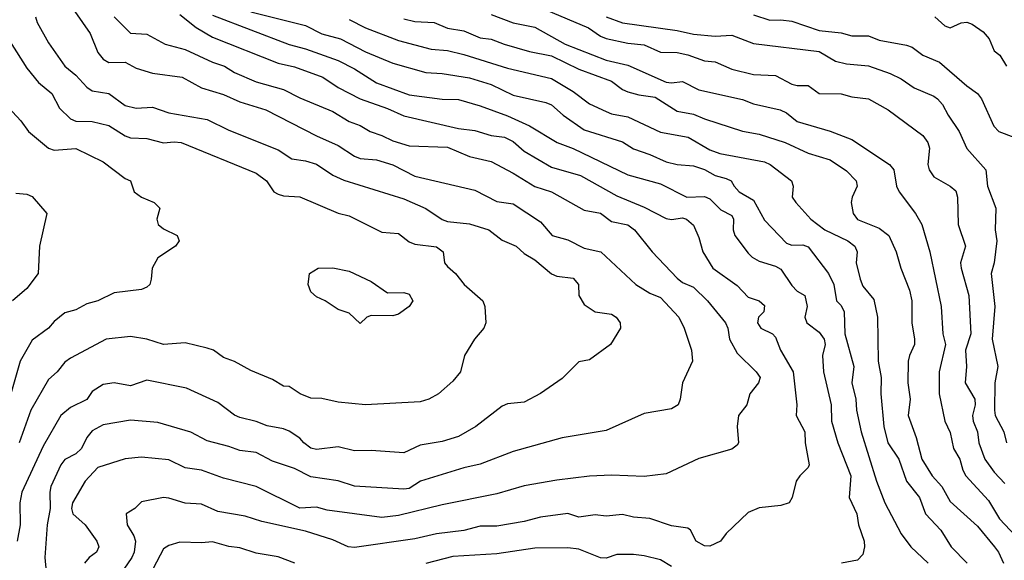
# Model space of a CAD drawing. Header units: metres. Extents: x -46681 to -43747, y -240911 to -237677.
# Tile 1003 of 1056: x -44151 to -44061, y -238641 to -238591. Entities that reach past the tile are written whole.
import ezdxf

# ---------------------------------------------------------------- set-up
doc = ezdxf.new("R2010")
doc.units = ezdxf.units.M
doc.layers.add('CONTOUR_INDEX', color=1, linetype='Continuous')
doc.layers.add('CONTOUR_INTER', color=3, linetype='Continuous')

msp = doc.modelspace()

# ---------------------------------------------------------------- linework, layer by layer
at = {"layer": 'CONTOUR_INDEX'}
for points, elevation in [([(-44136.095, -238590.784), (-44134.595, -238591.984), (-44133.095, -238592.881), (-44127.095, -238595.235), (-44125.595, -238595.59), (-44122.991, -238596.52), (-44121.595, -238597.483), (-44119.595, -238598.505), (-44117.095, -238599.396), (-44115.595, -238600.083), (-44110.595, -238601.228), (-44109.095, -238601.417), (-44107.595, -238601.862), (-44106.376, -238602.02), (-44105.595, -238602.427), (-44104.595, -238603.308), (-44102.095, -238604.773), (-44099.42, -238605.52), (-44096.095, -238607.387), (-44093.595, -238608.439), (-44091.595, -238609.482), (-44091.095, -238609.569), (-44090.095, -238609.404), (-44089.726, -238609.52), (-44089.095, -238610.08), (-44088.595, -238611.204), (-44088.223, -238612.52), (-44087.312, -238614.02), (-44085.095, -238615.592), (-44084.095, -238616.674), (-44083.084, -238617.02), (-44082.595, -238617.433), (-44082.662, -238618.02), (-44083.138, -238618.52), (-44083.238, -238619.02), (-44082.933, -238619.52), (-44081.876, -238620.02), (-44081.595, -238620.352), (-44081.136, -238621.52), (-44079.975, -238623.52), (-44079.644, -238626.52), (-44079.705, -238627.52), (-44078.904, -238629.02), (-44078.876, -238630.02), (-44078.502, -238632.02), (-44078.595, -238632.264), (-44079.364, -238633.02), (-44079.689, -238633.52), (-44080.052, -238635.02), (-44080.344, -238635.52), (-44081.095, -238635.739), (-44083.095, -238635.978), (-44084.095, -238636.4), (-44086.095, -238638.327), (-44086.628, -238639.02), (-44087.595, -238639.486), (-44088.095, -238639.45), (-44088.839, -238639.02), (-44089.359, -238638.02), (-44089.595, -238637.834), (-44091.095, -238637.613), (-44093.095, -238636.933), (-44094.595, -238636.82), (-44095.595, -238636.568), (-44097.095, -238636.725), (-44098.095, -238636.62), (-44099.595, -238636.807), (-44100.595, -238636.493), (-44103.095, -238636.808), (-44104.595, -238637.208), (-44107.095, -238637.642), (-44108.595, -238637.647), (-44110.095, -238638.038), (-44112.595, -238638.339), (-44114.595, -238638.788), (-44120.095, -238639.593), (-44120.688, -238639.52), (-44122.095, -238638.887), (-44124.595, -238638.113), (-44128.595, -238637.211), (-44130.095, -238636.732), (-44132.595, -238636.307), (-44134.095, -238635.616), (-44135.595, -238635.536), (-44137.095, -238635.07), (-44137.595, -238635.017), (-44139.595, -238635.425), (-44140.219, -238636.02), (-44141, -238636.52), (-44140.895, -238637.52), (-44140.303, -238638.52), (-44140.147, -238639.02), (-44140.274, -238640.02), (-44140.489, -238640.52), (-44142.549, -238643.52)], 120), ([(-44107.595, -238590.785), (-44105.595, -238591.57), (-44103.595, -238591.944), (-44100.842, -238593.52), (-44097.095, -238594.983), (-44095.095, -238595.425), (-44091.595, -238596.998), (-44091.095, -238597.06), (-44090.095, -238596.936), (-44088.595, -238597.679), (-44084.595, -238598.58), (-44083.595, -238598.969), (-44081.166, -238599.52), (-44080.595, -238599.806), (-44079.595, -238600.575), (-44076.595, -238601.466), (-44074.595, -238602.236), (-44071.17, -238604.52), (-44070.763, -238605.02), (-44070.533, -238606.52), (-44070.289, -238607.02), (-44068.784, -238609.02), (-44068.198, -238610.02), (-44067.481, -238612.52), (-44066.441, -238617.52), (-44066.294, -238620.02), (-44066.048, -238621.02), (-44066.614, -238623.52), (-44066.601, -238625.52), (-44066.1, -238628.02), (-44065.595, -238629.059), (-44065.291, -238630.52), (-44064.711, -238631.52), (-44064.457, -238632.52), (-44064.168, -238633.02), (-44062.095, -238635.306), (-44061.095, -238636.984), (-44059.62, -238638.52)], 115), ([(-44152.595, -238598.443), (-44150.631, -238600.52), (-44149.93, -238601.52), (-44148.095, -238603.039), (-44147.595, -238603.206), (-44145.595, -238603.067), (-44143.095, -238604.297), (-44141.095, -238605.817), (-44140.595, -238606.02), (-44140.258, -238607.02), (-44139.595, -238607.52), (-44138.421, -238608.02), (-44137.923, -238608.52), (-44138.203, -238609.52), (-44138.054, -238610.02), (-44137.595, -238610.417), (-44136.316, -238611.02), (-44136.161, -238611.52), (-44136.498, -238612.02), (-44138.095, -238613.071), (-44138.61, -238614.02), (-44138.702, -238615.02), (-44138.846, -238615.52), (-44139.095, -238615.756), (-44139.595, -238615.972), (-44142.095, -238616.289), (-44143.595, -238617.01), (-44144.595, -238617.27), (-44145.595, -238617.828), (-44146.595, -238618.104), (-44147.595, -238618.903), (-44148.095, -238619.524), (-44149.595, -238620.623), (-44150.68, -238622.52), (-44151.558, -238625.52)], 125), ([(-44123.416, -238614.02), (-44122.095, -238613.996), (-44120.595, -238614.28), (-44118.595, -238615.25), (-44117.095, -238616.291), (-44115.595, -238616.258), (-44115.095, -238616.389), (-44114.771, -238617.02), (-44115.115, -238617.52), (-44116.095, -238618.232), (-44116.595, -238618.38), (-44118.595, -238618.361), (-44118.963, -238618.52), (-44119.595, -238619.091), (-44120.595, -238618.137), (-44121.595, -238617.796), (-44122.78, -238617.02), (-44123.595, -238616.648), (-44124.095, -238616.184), (-44124.347, -238615.52), (-44124.226, -238614.52), (-44123.416, -238614.02)], 125)]:
    msp.add_lwpolyline(points, dxfattribs=dict(at, elevation=elevation))
at = {"layer": 'CONTOUR_INTER'}
for points, elevation in [([(-44149.284, -238591.02), (-44149.125, -238591.52), (-44148.095, -238593.401), (-44146.623, -238595.52), (-44145.595, -238596.348), (-44144.595, -238597.447), (-44144.095, -238597.787), (-44142.595, -238598.035), (-44141.095, -238599.126), (-44140.095, -238599.362), (-44138.595, -238599.268), (-44137.095, -238599.789), (-44133.595, -238600.411), (-44131.595, -238601.397), (-44127.095, -238603.188), (-44125.839, -238604.02), (-44124.595, -238604.202), (-44123.595, -238604.509), (-44122.095, -238605.499), (-44121.095, -238605.969), (-44115.595, -238607.667), (-44113.595, -238608.557), (-44112.095, -238609.552), (-44111.595, -238609.759), (-44109.595, -238609.955), (-44107.81, -238610.52), (-44106.595, -238611.446), (-44105.33, -238612.02), (-44104.595, -238612.662), (-44103.595, -238613.254), (-44102.095, -238614.531), (-44101.595, -238614.741), (-44100.095, -238614.928), (-44099.621, -238615.52), (-44099.592, -238616.52), (-44099.095, -238617.331), (-44098.095, -238618.027), (-44096.595, -238618.237), (-44096.16, -238618.52), (-44095.81, -238619.02), (-44095.763, -238619.52), (-44096.695, -238621.02), (-44098.595, -238622.414), (-44099.595, -238622.6), (-44101.095, -238624.11), (-44103.095, -238625.488), (-44104.595, -238626.285), (-44106.095, -238626.45), (-44106.595, -238626.646), (-44109.01, -238628.52), (-44110.595, -238629.424), (-44112.095, -238629.875), (-44114.095, -238630.216), (-44115.595, -238630.917), (-44118.595, -238630.707), (-44120.095, -238630.733), (-44121.595, -238630.387), (-44123.595, -238630.628), (-44124.095, -238630.497), (-44124.756, -238630.02), (-44125.095, -238629.593), (-44126.095, -238628.949), (-44126.595, -238628.727), (-44128.095, -238628.454), (-44129.095, -238628.051), (-44130.595, -238627.701), (-44131.095, -238627.487), (-44132.595, -238626.333), (-44135.483, -238625.02), (-44139.095, -238624.264), (-44140.595, -238624.8), (-44142.095, -238624.524), (-44143.095, -238624.658), (-44144.095, -238625.298), (-44144.595, -238626.042), (-44146.095, -238626.776), (-44146.988, -238627.52), (-44148.595, -238630.324), (-44150.547, -238634.52), (-44150.734, -238635.52), (-44150.691, -238637.52), (-44150.979, -238639.02)], 123), ([(-44145.682, -238590.52), (-44144.298, -238592.52), (-44143.595, -238594.263), (-44143.095, -238594.885), (-44142.595, -238595.192), (-44141.095, -238595.145), (-44140.095, -238595.695), (-44138.595, -238596.169), (-44135.869, -238596.52), (-44134.102, -238597.52), (-44132.095, -238598.119), (-44130.595, -238598.8), (-44128.215, -238599.52), (-44123.595, -238601.904), (-44121.595, -238602.797), (-44120.095, -238603.774), (-44119.595, -238603.964), (-44118.095, -238604.097), (-44116.595, -238604.556), (-44114.595, -238605.605), (-44109.095, -238606.881), (-44107.095, -238607.914), (-44105.595, -238608.115), (-44103.095, -238609.784), (-44102.014, -238611.02), (-44100.595, -238611.417), (-44099.095, -238612.182), (-44097.565, -238612.52), (-44094.368, -238615.52), (-44093.095, -238616.297), (-44092.095, -238616.698), (-44090.425, -238618.52), (-44089.935, -238619.52), (-44089.265, -238621.52), (-44089.185, -238622.52), (-44090.088, -238624.52), (-44090.297, -238626.02), (-44090.503, -238626.52), (-44091.095, -238626.911), (-44093.595, -238627.312), (-44097.095, -238628.874), (-44101.095, -238629.54), (-44105.595, -238630.798), (-44108.595, -238631.967), (-44110.095, -238632.295), (-44114.077, -238633.52), (-44115.095, -238634.196), (-44115.595, -238634.263), (-44120.095, -238633.994), (-44121.595, -238633.48), (-44124.095, -238633.132), (-44125.595, -238632.349), (-44127.595, -238631.679), (-44129.095, -238630.9), (-44130.595, -238630.725), (-44131.595, -238630.335), (-44133.595, -238629.826), (-44135.095, -238629.039), (-44138.095, -238628.157), (-44140.595, -238627.941), (-44143.095, -238628.37), (-44144.095, -238628.927), (-44144.595, -238629.522), (-44145.095, -238630.535), (-44145.595, -238631.01), (-44146.595, -238631.534), (-44146.97, -238632.02), (-44147.901, -238634.02), (-44147.993, -238634.52), (-44147.945, -238636.02), (-44148.214, -238637.52), (-44148.447, -238640.52), (-44147.747, -238648.02)], 122), ([(-44142.095, -238590.992), (-44140.595, -238592.496), (-44139.095, -238592.593), (-44137.432, -238593.52), (-44135.595, -238594.003), (-44133.095, -238595.156), (-44132.002, -238595.52), (-44131.095, -238596.101), (-44129.095, -238596.949), (-44126.595, -238597.672), (-44125.095, -238598.428), (-44122.095, -238599.675), (-44120.595, -238600.605), (-44119.595, -238600.968), (-44118.662, -238601.52), (-44117.595, -238601.866), (-44116.595, -238602.371), (-44115.095, -238602.831), (-44111.595, -238602.943), (-44109.595, -238603.79), (-44107.595, -238604.266), (-44105.595, -238605.311), (-44103.595, -238606.55), (-44102.095, -238607.032), (-44099.095, -238608.719), (-44097.595, -238608.981), (-44096.595, -238609.733), (-44095.095, -238610.044), (-44094.481, -238610.52), (-44092.866, -238612.52), (-44090.595, -238614.943), (-44090.095, -238615.318), (-44089.095, -238615.752), (-44087.796, -238617.02), (-44086.163, -238619.02), (-44085.936, -238619.52), (-44085.81, -238620.52), (-44085.095, -238621.795), (-44083.349, -238623.52), (-44082.994, -238624.02), (-44083.159, -238624.52), (-44083.947, -238625.52), (-44084.217, -238626.52), (-44084.971, -238627.52), (-44085.094, -238628.52), (-44084.973, -238630.02), (-44085.095, -238630.221), (-44085.595, -238630.606), (-44088.595, -238631.452), (-44091.595, -238632.836), (-44093.595, -238633.095), (-44096.595, -238632.98), (-44098.595, -238633.078), (-44101.595, -238633.432), (-44104.595, -238633.943), (-44107.095, -238634.677), (-44112.095, -238635.691), (-44116.095, -238636.681), (-44117.595, -238636.85), (-44122.595, -238636.189), (-44123.595, -238635.898), (-44125.095, -238635.987), (-44129.095, -238634.012), (-44132.095, -238633.241), (-44134.095, -238632.521), (-44135.595, -238632.294), (-44137.095, -238631.57), (-44139.595, -238631.327), (-44141.095, -238631.468), (-44143.595, -238632.279), (-44144.762, -238633.52), (-44145.908, -238635.52), (-44146, -238636.02), (-44145.881, -238636.52), (-44144.751, -238637.52), (-44143.671, -238639.02), (-44143.504, -238639.52), (-44143.723, -238640.02), (-44144.391, -238640.52), (-44144.81, -238641.02)], 121), ([(-44133.095, -238590.865), (-44126.095, -238593.553), (-44124.595, -238593.941), (-44121.595, -238595.019), (-44120.095, -238595.755), (-44118.095, -238597.045), (-44115.095, -238598.15), (-44112.095, -238598.541), (-44110.595, -238598.587), (-44108.595, -238599.159), (-44106.095, -238600.056), (-44104.095, -238600.977), (-44101.575, -238602.52), (-44100.095, -238603.056), (-44095.095, -238605.466), (-44092.095, -238606.304), (-44089.689, -238607.52), (-44088.095, -238607.449), (-44087.595, -238607.669), (-44086.595, -238608.69), (-44085.595, -238609.189), (-44085.425, -238609.52), (-44085.452, -238610.52), (-44085.295, -238611.02), (-44084.095, -238612.649), (-44083.726, -238613.02), (-44083.095, -238613.381), (-44081.595, -238613.833), (-44081.095, -238614.124), (-44080.095, -238615.594), (-44079.595, -238616.111), (-44078.902, -238616.52), (-44078.692, -238617.52), (-44078.911, -238618.52), (-44078.723, -238619.02), (-44077.595, -238619.881), (-44077.139, -238620.52), (-44077.053, -238621.02), (-44077.279, -238622.02), (-44077.19, -238623.52), (-44076.504, -238626.52), (-44076.457, -238628.02), (-44075.89, -238630.02), (-44074.689, -238633.02), (-44074.835, -238635.02), (-44074.161, -238636.52), (-44073.984, -238637.52), (-44073.476, -238639.02), (-44073.444, -238639.52), (-44073.595, -238640.242), (-44074.095, -238640.767), (-44075.549, -238641.02)], 119), ([(-44129.595, -238590.545), (-44124.595, -238591.79), (-44123.095, -238592.572), (-44121.386, -238593.02), (-44119.095, -238594.224), (-44116.595, -238595.24), (-44113.595, -238596.092), (-44112.095, -238596.185), (-44109.595, -238596.598), (-44107.595, -238597.207), (-44105.595, -238598.166), (-44102.595, -238598.848), (-44102.095, -238599.055), (-44101.005, -238600.02), (-44099.095, -238601.34), (-44095.595, -238602.456), (-44094.595, -238603.101), (-44093.095, -238603.598), (-44091.595, -238604.268), (-44090.595, -238604.525), (-44089.095, -238604.649), (-44088.095, -238604.97), (-44087.095, -238605.549), (-44086.095, -238605.808), (-44085.639, -238606.02), (-44085.383, -238606.52), (-44084.914, -238607.02), (-44083.595, -238607.788), (-44082.595, -238609.637), (-44080.595, -238611.743), (-44080.095, -238611.901), (-44079.095, -238611.869), (-44078.595, -238612.076), (-44076.73, -238614.52), (-44076.259, -238615.52), (-44076.008, -238617.02), (-44075.595, -238617.441), (-44075.302, -238618.02), (-44075.245, -238620.02), (-44074.427, -238623.02), (-44074.602, -238624.52), (-44074.245, -238626.02), (-44074.171, -238627.02), (-44073.755, -238629.02), (-44072.346, -238633.52), (-44071.572, -238635.52), (-44070.095, -238638.335), (-44069.22, -238639.52), (-44067.609, -238641.02)], 118), ([(-44115.595, -238591.189), (-44114.595, -238591.419), (-44112.816, -238591.52), (-44111.595, -238592.03), (-44110.095, -238592.284), (-44108.595, -238592.933), (-44107.595, -238593.066), (-44106.427, -238593.52), (-44104.095, -238594.169), (-44102.095, -238594.574), (-44099.595, -238595.803), (-44096.595, -238596.906), (-44095.595, -238597.653), (-44095.095, -238597.859), (-44094.095, -238598.151), (-44092.595, -238598.367), (-44090.595, -238599.649), (-44089.095, -238599.93), (-44088.095, -238600.359), (-44084.595, -238601.475), (-44083.095, -238601.753), (-44080.711, -238602.52), (-44078.595, -238603.48), (-44076.595, -238604.097), (-44075.095, -238605.112), (-44074.202, -238606.02), (-44074.105, -238606.52), (-44074.573, -238607.52), (-44074.673, -238608.02), (-44074.471, -238609.02), (-44074.095, -238609.577), (-44072.095, -238610.369), (-44071.215, -238611.02), (-44070.538, -238612.52), (-44070.111, -238614.02), (-44069.328, -238616.02), (-44069.123, -238617.02), (-44069.121, -238619.02), (-44068.867, -238620.52), (-44068.878, -238621.02), (-44069.341, -238622.02), (-44069.443, -238622.52), (-44069.491, -238624.52), (-44069.282, -238626.02), (-44069.449, -238627.52), (-44068.714, -238629.52), (-44068.2, -238631.52), (-44067.245, -238633.02), (-44066.383, -238634.02), (-44065.595, -238635.372), (-44063.095, -238637.655), (-44061.538, -238639.52), (-44061.172, -238640.02), (-44060.739, -238641.02)], 116), ([(-44102.595, -238590.361), (-44098.701, -238592.02), (-44097.595, -238592.789), (-44097.095, -238592.983), (-44095.095, -238593.403), (-44093.595, -238593.571), (-44092.095, -238594.239), (-44090.595, -238594.285), (-44089.595, -238594.495), (-44088.095, -238595.041), (-44087.095, -238595.136), (-44085.595, -238595.789), (-44083.595, -238596.291), (-44081.595, -238596.364), (-44080.095, -238597.159), (-44079.595, -238597.294), (-44078.595, -238597.281), (-44077.584, -238598.02), (-44075.595, -238598.057), (-44074.595, -238598.33), (-44073.095, -238598.521), (-44071.292, -238599.52), (-44068.095, -238601.876), (-44067.638, -238602.52), (-44067.513, -238603.02), (-44067.647, -238604.52), (-44067.515, -238605.02), (-44067.095, -238605.65), (-44065.601, -238606.52), (-44065.095, -238606.944), (-44064.928, -238607.52), (-44064.884, -238610.02), (-44064.194, -238612.02), (-44064.649, -238613.52), (-44064.603, -238614.02), (-44063.9, -238616.52), (-44063.704, -238620.02), (-44064.199, -238621.52), (-44064.123, -238623.02), (-44064.236, -238624.52), (-44063.354, -238626.02), (-44063.314, -238626.52), (-44063.555, -238627.52), (-44063.512, -238628.02), (-44063.117, -238629.02), (-44062.971, -238630.02), (-44062.44, -238631.52), (-44061.595, -238632.688), (-44060.595, -238633.742)], 114), ([(-44097.095, -238591.004), (-44095.595, -238591.549), (-44090.595, -238592.259), (-44089.095, -238592.593), (-44087.095, -238592.789), (-44085.595, -238592.699), (-44083.595, -238593.459), (-44077.595, -238594.177), (-44076.095, -238595.076), (-44075.095, -238595.299), (-44073.095, -238595.484), (-44071.095, -238596.186), (-44070.095, -238596.687), (-44068.907, -238597.52), (-44067.095, -238598.272), (-44066.77, -238598.52), (-44066.313, -238599.02), (-44065.802, -238600.02), (-44064.79, -238601.52), (-44064.095, -238603.076), (-44062.342, -238605.02), (-44062.196, -238606.52), (-44061.415, -238608.52), (-44061.506, -238610.52), (-44061.338, -238611.52), (-44061.582, -238613.52), (-44061.846, -238614.52), (-44061.514, -238617.52), (-44061.762, -238620.52), (-44061.259, -238623.02), (-44061.53, -238624.52), (-44061.565, -238627.02), (-44061.505, -238627.52), (-44060.69, -238629.02), (-44060.459, -238630.02)], 113), ([(-44083.595, -238590.825), (-44082.095, -238591.318), (-44081.095, -238591.281), (-44080.095, -238591.409), (-44077.595, -238592.249), (-44075.595, -238592.473), (-44074.595, -238592.755), (-44073.095, -238592.761), (-44072.095, -238593.14), (-44069.595, -238593.59), (-44069.095, -238593.795), (-44068.095, -238594.52), (-44066.595, -238595.151), (-44064.095, -238597.324), (-44063.095, -238598.013), (-44062.75, -238598.52), (-44061.61, -238601.02), (-44061.144, -238601.52), (-44059.787, -238602.02)], 112), ([(-44067, -238591.02), (-44066.095, -238591.82), (-44065.595, -238592.011), (-44064.595, -238591.557), (-44064.095, -238591.486), (-44063.595, -238591.68), (-44062.595, -238592.391), (-44062.05, -238593.02), (-44061.595, -238594.107), (-44061.049, -238594.52), (-44060.461, -238595.52)], 111), ([(-44120.595, -238591.251), (-44119.103, -238592.02), (-44116.095, -238593.159), (-44113.095, -238593.961), (-44111.595, -238594.098), (-44110.095, -238594.448), (-44106.095, -238595.711), (-44102.095, -238596.663), (-44100.095, -238597.843), (-44098.595, -238598.987), (-44097.095, -238599.675), (-44096.595, -238599.886), (-44095.095, -238600.178), (-44092.095, -238601.571), (-44089.565, -238602.02), (-44087.595, -238603.175), (-44086.678, -238603.52), (-44082.595, -238604.274), (-44082.063, -238604.52), (-44080.133, -238606.02), (-44079.968, -238606.52), (-44080.058, -238607.52), (-44079.74, -238608.02), (-44078.367, -238609.52), (-44077.07, -238610.52), (-44074.963, -238611.52), (-44074.333, -238612.02), (-44074.118, -238612.52), (-44074.193, -238613.52), (-44073.839, -238615.02), (-44073.595, -238615.661), (-44072.595, -238616.893), (-44072.27, -238618.52), (-44072.21, -238622.52), (-44071.927, -238624.02), (-44071.952, -238625.52), (-44071.672, -238628.52), (-44071.306, -238630.02), (-44070.296, -238631.52), (-44069.594, -238633.52), (-44068.409, -238635.02), (-44067.865, -238636.52), (-44066.472, -238638.02), (-44065.519, -238639.52), (-44064.055, -238641.02)], 117), ([(-44151.595, -238593.308), (-44150.095, -238595.72), (-44149.02, -238597.02), (-44147.805, -238598.02), (-44147.095, -238599.366), (-44146.095, -238600.349), (-44145.595, -238600.548), (-44144.095, -238600.602), (-44142.595, -238600.951), (-44141.095, -238601.894), (-44140.595, -238602.073), (-44139.095, -238602.159), (-44137.595, -238602.556), (-44136.595, -238602.449), (-44135.965, -238602.52), (-44129.095, -238605.322), (-44128.147, -238606.02), (-44127.5, -238607.02), (-44127.095, -238607.247), (-44126.595, -238607.392), (-44125.095, -238607.502), (-44121.595, -238608.996), (-44120.595, -238609.23), (-44117.595, -238610.736), (-44116.095, -238610.84), (-44115.095, -238611.622), (-44114.595, -238611.819), (-44112.595, -238612.081), (-44112.001, -238612.52), (-44111.882, -238613.52), (-44111.595, -238613.881), (-44110.869, -238614.52), (-44110.081, -238615.52), (-44108.378, -238617.02), (-44108.187, -238617.52), (-44108.081, -238619.02), (-44108.284, -238619.52), (-44109.118, -238620.52), (-44110.041, -238622.02), (-44110.403, -238623.52), (-44111.095, -238624.368), (-44112.424, -238625.52), (-44113.294, -238626.02), (-44114.095, -238626.246), (-44119.095, -238626.52), (-44121.595, -238626.288), (-44123.095, -238625.94), (-44124.095, -238625.911), (-44125.077, -238625.52), (-44126.095, -238624.865), (-44126.595, -238624.818), (-44127.595, -238624.2), (-44129.595, -238623.397), (-44131.095, -238622.55), (-44132.095, -238622.19), (-44133.002, -238621.52), (-44133.595, -238621.336), (-44135.595, -238620.858), (-44137.595, -238621.002), (-44139.095, -238620.532), (-44140.595, -238620.261), (-44142.817, -238620.52), (-44146.095, -238622.247), (-44146.595, -238622.626), (-44147.304, -238623.52), (-44148.095, -238624.224), (-44149.725, -238627.02), (-44150.773, -238630.02)], 124), ([(-44151.095, -238607.145), (-44150.095, -238607.234), (-44149.595, -238607.444), (-44148.248, -238609.02), (-44148.938, -238612.02), (-44149.057, -238614.52), (-44150.095, -238615.867), (-44151.393, -238617.02)], 126), ([(-44125.552, -238641.02), (-44127.095, -238640.447), (-44129.095, -238640.102), (-44130.595, -238639.629), (-44131.595, -238639.518), (-44133.095, -238639.069), (-44134.095, -238639.177), (-44136.095, -238639.1), (-44137.095, -238639.402), (-44137.595, -238639.723), (-44138.525, -238641.52)], 119), ([(-44091.095, -238641.333), (-44092.095, -238640.729), (-44093.595, -238640.371), (-44094.595, -238640.231), (-44096.095, -238640.23), (-44097.095, -238640.559), (-44097.595, -238640.543), (-44099.595, -238639.739), (-44100.595, -238639.616), (-44103.595, -238639.666), (-44107.095, -238640.172), (-44111.095, -238640.429), (-44113.595, -238641.058)], 119)]:
    msp.add_lwpolyline(points, dxfattribs=dict(at, elevation=elevation))

doc.saveas('drawing.dxf')
